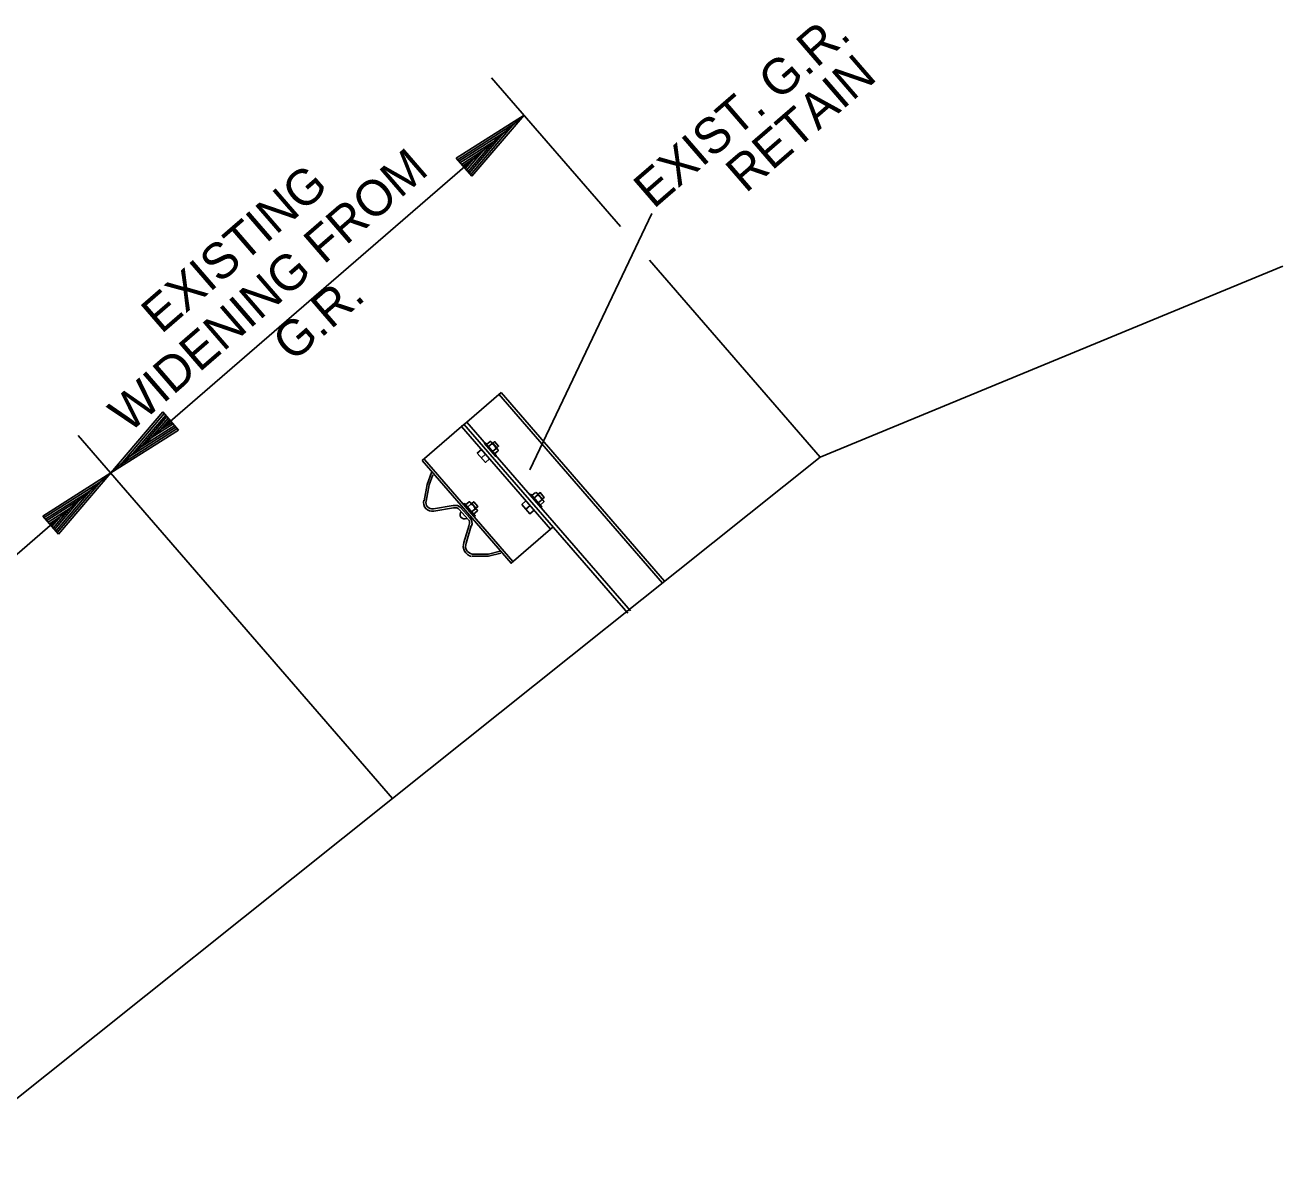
# Model space of a CAD drawing. Extents: x 192699 to 285914, y 194342 to 233219.
# Drawn here: x 262832.55 to 262845.21, y 213683.16 to 213694.69 of the extents above; entities that cross this region are included whole.
import ezdxf

# ---------------------------------------------------------------- set-up
doc = ezdxf.new("R2010")
doc.units = 0
doc.layers.add('TYPICAL SECTION FOR MOT', color=7, linetype='Continuous')

msp = doc.modelspace()

# ---------------------------------------------------------------- linework, layer by layer
at = {"layer": 'TYPICAL SECTION FOR MOT'}
for p, q in [((262838.541, 213692.663), (262837.244, 213694.16)), ((262833.413, 213690.183), (262837.571, 213693.782)), ((262836.888, 213693.349), (262837.571, 213693.782)), ((262837.045, 213693.168), (262837.571, 213693.782)), ((262836.901, 213693.334), (262837.47, 213693.695)), ((262837.032, 213693.183), (262837.47, 213693.695)), ((262836.914, 213693.319), (262837.366, 213693.605)), ((262836.927, 213693.304), (262837.266, 213693.518)), ((262837.005, 213693.214), (262837.266, 213693.518)), ((262837.019, 213693.199), (262837.366, 213693.605)), ((262836.941, 213693.288), (262837.163, 213693.429)), ((262836.992, 213693.229), (262837.163, 213693.429)), ((262836.888, 213693.349), (262837.045, 213693.168)), ((262836.954, 213693.273), (262837.062, 213693.342)), ((262836.979, 213693.245), (262837.062, 213693.342)), ((262838.858, 213692.793), (262837.629, 213690.215)), ((262840.55, 213690.341), (262838.834, 213692.324)), ((262840.55, 213690.341), (262845.205, 213692.265)), ((262837.317, 213690.975), (262838.963, 213689.073)), ((262837.34, 213690.994), (262838.986, 213689.093)), ((262833.939, 213690.797), (262833.413, 213690.183)), ((262833.952, 213690.782), (262833.514, 213690.27)), ((262833.966, 213690.766), (262833.618, 213690.36)), ((262833.979, 213690.751), (262833.719, 213690.447)), ((262833.992, 213690.736), (262833.821, 213690.536)), ((262834.006, 213690.72), (262833.922, 213690.623)), ((262834.096, 213690.615), (262833.939, 213690.797)), ((262834.096, 213690.615), (262833.413, 213690.183)), ((262834.083, 213690.631), (262833.514, 213690.27)), ((262834.07, 213690.646), (262833.618, 213690.36)), ((262834.057, 213690.661), (262833.719, 213690.447)), ((262834.043, 213690.677), (262833.821, 213690.536)), ((262834.03, 213690.692), (262833.922, 213690.623)), ((262836.941, 213690.652), (262836.995, 213690.695)), ((262836.941, 213690.652), (262836.946, 213690.656)), ((262838.615, 213688.771), (262836.967, 213690.675)), ((262836.248, 213686.908), (262833.086, 213690.561)), ((262837.193, 213690.469), (262837.229, 213690.5)), ((262837.274, 213690.375), (262837.193, 213690.469)), ((262837.212, 213690.446), (262837.249, 213690.478)), ((262837.305, 213690.423), (262837.244, 213690.494)), ((262836.248, 213686.908), (262840.55, 213690.341)), ((262837.138, 213690.415), (262837.101, 213690.383)), ((262837.101, 213690.383), (262837.182, 213690.288)), ((262837.143, 213690.336), (262837.185, 213690.372)), ((262837.254, 213690.398), (262837.291, 213690.43)), ((262837.254, 213690.398), (262837.287, 213690.426)), ((262837.274, 213690.375), (262837.312, 213690.407)), ((262837.459, 213689.291), (262836.569, 213690.32)), ((262837.22, 213690.321), (262837.182, 213690.288)), ((262828.877, 213686.255), (262833.413, 213690.183)), ((262832.73, 213689.75), (262833.413, 213690.183)), ((262832.743, 213689.735), (262833.312, 213690.095)), ((262832.874, 213689.583), (262833.312, 213690.095)), ((262832.887, 213689.568), (262833.413, 213690.183)), ((262836.597, 213690.068), (262836.642, 213690.187)), ((262836.617, 213690.065), (262836.654, 213690.163)), ((262832.756, 213689.719), (262833.208, 213690.005)), ((262832.86, 213689.599), (262833.208, 213690.005)), ((262836.566, 213689.904), (262836.597, 213690.068)), ((262836.587, 213689.901), (262836.617, 213690.065)), ((262837.651, 213689.955), (262837.688, 213689.987)), ((262837.733, 213689.86), (262837.651, 213689.955)), ((262837.671, 213689.931), (262837.709, 213689.964)), ((262837.765, 213689.907), (262837.702, 213689.979)), ((262832.769, 213689.704), (262833.107, 213689.918)), ((262832.783, 213689.688), (262833.005, 213689.829)), ((262832.834, 213689.629), (262833.005, 213689.829)), ((262832.847, 213689.614), (262833.107, 213689.918)), ((262836.858, 213689.855), (262836.659, 213689.822)), ((262836.862, 213689.831), (262836.663, 213689.798)), ((262837.024, 213689.735), (262836.937, 213689.832)), ((262836.982, 213689.862), (262837.019, 213689.894)), ((262837.064, 213689.768), (262836.982, 213689.862)), ((262837.003, 213689.839), (262837.04, 213689.871)), ((262837.096, 213689.815), (262837.034, 213689.887)), ((262837.044, 213689.791), (262837.082, 213689.823)), ((262837.548, 213689.866), (262837.585, 213689.898)), ((262837.63, 213689.771), (262837.548, 213689.866)), ((262837.59, 213689.819), (262837.633, 213689.855)), ((262837.713, 213689.883), (262837.751, 213689.916)), ((262837.713, 213689.883), (262837.746, 213689.911)), ((262837.733, 213689.86), (262837.771, 213689.893)), ((262832.73, 213689.75), (262832.887, 213689.568)), ((262832.796, 213689.673), (262832.904, 213689.742)), ((262832.821, 213689.645), (262832.904, 213689.742)), ((262837.007, 213689.718), (262836.919, 213689.817)), ((262837.044, 213689.791), (262837.077, 213689.819)), ((262837.064, 213689.768), (262837.102, 213689.801)), ((262837.63, 213689.771), (262837.668, 213689.804)), ((262836.966, 213689.483), (262837.019, 213689.657)), ((262836.988, 213689.476), (262837.041, 213689.65)), ((262837.837, 213689.619), (262837.863, 213689.641)), ((262837.215, 213689.366), (262837.048, 213689.366)), ((262837.214, 213689.345), (262837.048, 213689.345)), ((262837.339, 213689.376), (262837.214, 213689.345)), ((262837.332, 213689.396), (262837.215, 213689.366)), ((262831.555, 213683.162), (262836.248, 213686.908))]:
    msp.add_line(p, q, dxfattribs=at)
msp.add_lwpolyline([(262837.34, 213690.994), (262836.995, 213690.695), (262838.642, 213688.795)], dxfattribs=at)
for points in [[(262836.545, 213690.308), (262837.441, 213689.275), (262837.837, 213689.619), (262836.941, 213690.652)], [(262837.18, 213690.485), (262837.29, 213690.358), (262837.283, 213690.351), (262837.173, 213690.478)], [(262837.256, 213690.483), (262837.297, 213690.436), (262837.315, 213690.452), (262837.275, 213690.499)], [(262837.101, 213690.383), (262837.183, 213690.289), (262837.225, 213690.325), (262837.143, 213690.419)], [(262837.64, 213689.971), (262837.749, 213689.844), (262837.742, 213689.838), (262837.632, 213689.965)], [(262837.715, 213689.969), (262837.756, 213689.922), (262837.775, 213689.938), (262837.734, 213689.986)], [(262836.97, 213689.878), (262837.08, 213689.751), (262837.072, 213689.745), (262836.962, 213689.872)], [(262837.046, 213689.876), (262837.087, 213689.829), (262837.106, 213689.845), (262837.065, 213689.893)], [(262837.549, 213689.866), (262837.631, 213689.772), (262837.672, 213689.808), (262837.591, 213689.902)]]:
    msp.add_lwpolyline(points, close=True, dxfattribs=at)
for centre, radius, start, end in [((262837.228, 213690.479), 0.022, 358.6589, 86.3088), ((262837.205, 213690.397), 0.0922, 20.6256, 61.141), ((262837.287, 213690.405), 0.025, 4.2599, 79.9499), ((262837.687, 213689.965), 0.022, 358.6589, 86.3088), ((262837.664, 213689.883), 0.0922, 20.6256, 61.141), ((262836.646, 213689.883), 0.0856, 162.905, 281.6334), ((262836.646, 213689.883), 0.062, 162.905, 281.6334), ((262836.877, 213689.771), 0.0865, 45.8389, 102.7773), ((262836.877, 213689.771), 0.0622, 45.8389, 102.7773), ((262837.017, 213689.872), 0.022, 358.6589, 86.3088), ((262836.995, 213689.79), 0.0922, 20.6256, 61.141), ((262837.077, 213689.798), 0.025, 4.2599, 79.9499), ((262837.746, 213689.891), 0.025, 4.2599, 79.9499), ((262836.973, 213689.765), 0.0453, 134.8136, 297.9279), ((262836.978, 213689.681), 0.0462, 334.0297, 49.1029), ((262836.978, 213689.681), 0.0703, 334.0297, 49.1029), ((262837.069, 213689.449), 0.109, 161.7633, 255.6649), ((262837.069, 213689.449), 0.0854, 161.7633, 255.6649)]:
    msp.add_arc(centre, radius, start, end, dxfattribs=at)

# ---------------------------------------------------------------- texts
for s, p in [('EXIST. G.R.', (262838.875, 213692.833)), ('RETAIN', (262839.802, 213692.991)), ('WIDENING FROM', (262833.595, 213690.576)), ('EXISTING', (262833.922, 213691.574)), ('G.R.', (262835.243, 213691.289))]:
    msp.add_text(s, height=0.36, rotation=40.8833, dxfattribs=at).set_placement(p)

doc.saveas('drawing.dxf')
